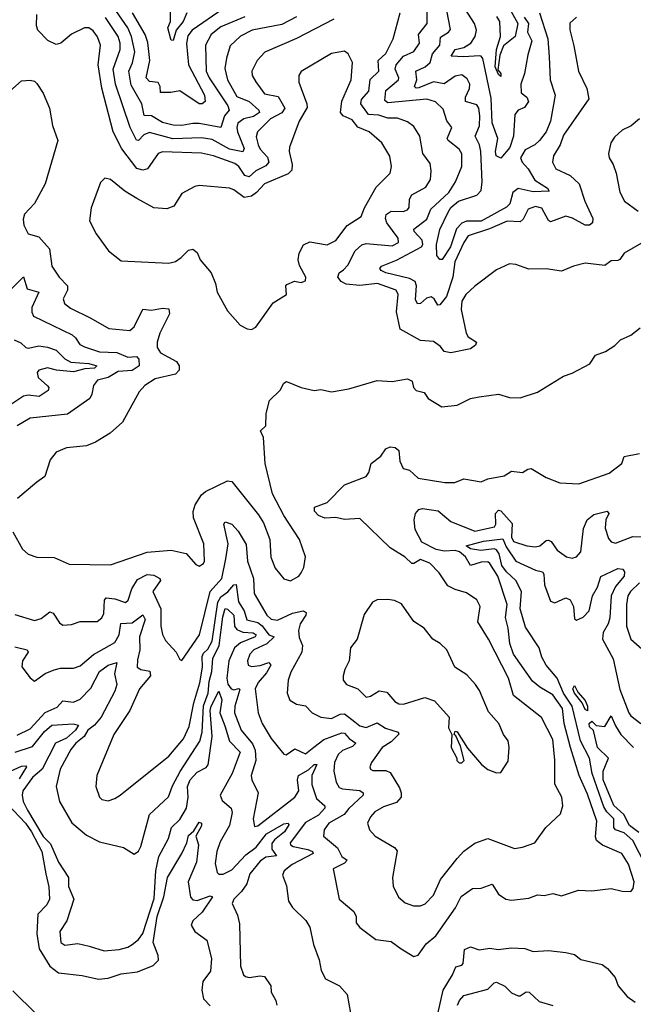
# Model space of a CAD drawing. Extents: x 1268547 to 1425625, y 515768 to 616754.
# Tile 454 of 507: x 1387967 to 1390797, y 581570 to 586113. Entities that reach past the tile are written whole.
import ezdxf

# ---------------------------------------------------------------- set-up
doc = ezdxf.new("R2010")
doc.units = 0

msp = doc.modelspace()

# ---------------------------------------------------------------- linework, layer by layer
at = {"layer": '0CON10XD'}
for points in [[(1389005, 586126.1), (1388895, 586080.4), (1388850.3, 586045), (1388824.2, 585995), (1388827.3, 585875), (1388840.2, 585845), (1388927.3, 585715), (1388932.1, 585695), (1388911.3, 585668.7), (1388895, 585614.6), (1388795, 585633.6), (1388765, 585633.3), (1388715, 585624.8), (1388675, 585626.7), (1388625, 585637.8), (1388575, 585668.9), (1388540.5, 585670.5), (1388529.3, 585725), (1388480.1, 585810.1), (1388469.6, 585875), (1388486.2, 585913.8), (1388497, 585965), (1388483, 586035), (1388465.5, 586075), (1388410, 586155)], [(1388905, 586163), (1388762.5, 586065), (1388742.3, 586037.7), (1388736.6, 586003.4), (1388744.8, 585905), (1388818.9, 585765), (1388822.5, 585735), (1388808, 585725), (1388795, 585724.7), (1388705, 585784.6), (1388663.8, 585776.2), (1388616.4, 585776.4), (1388614.8, 585805), (1388605, 585822.8), (1388565, 585827.9), (1388550, 585845), (1388567.6, 585925), (1388557.8, 586007.8), (1388545.7, 586045), (1388487.6, 586145)], [(1388736.8, 586145), (1388720.9, 586105), (1388688.7, 586065), (1388675, 586016.7), (1388665, 586017.5), (1388663.6, 586023.6), (1388650.5, 586075), (1388661.8, 586105), (1388662.7, 586165)], [(1390835, 585082.2), (1390754.3, 585035), (1390735, 585006.7), (1390725, 585001.2), (1390695, 585000), (1390665, 584979.2), (1390575, 584989.2), (1390520, 584975), (1390465, 584953.1), (1390395, 584962.9), (1390315, 584960.9), (1390255, 584983.1), (1390225, 584985.7), (1390165, 584959.2), (1390065, 584882.5), (1390024.6, 584845.4), (1390005, 584813.3), (1390002, 584775), (1390025, 584666.2), (1390035, 584650), (1390072.9, 584625), (1390069.1, 584610.9), (1390046.2, 584593.8), (1389955, 584575.7), (1389925, 584582.5), (1389907.1, 584605), (1389875, 584628.1), (1389815, 584631.9), (1389720.6, 584685), (1389705.2, 584765), (1389712.7, 584845), (1389702.2, 584865), (1389616.7, 584895), (1389535, 584886.1), (1389472, 584892), (1389449.6, 584905), (1389434.4, 584925), (1389440, 584945), (1389459.3, 584959.3), (1389480.5, 584979.5), (1389514, 585046), (1389545, 585074), (1389565, 585079.4), (1389685, 585070), (1389713.6, 585085), (1389712.7, 585105), (1389659.5, 585175), (1389653.2, 585195), (1389656.8, 585213.2), (1389680.5, 585229.5), (1389735, 585228.4), (1389755, 585235.4), (1389763.6, 585246.4), (1389764.2, 585285), (1389774.6, 585305), (1389840.5, 585339.5), (1389861.2, 585375), (1389864.6, 585414.6), (1389859.8, 585449.8), (1389825.2, 585495.2), (1389811.5, 585575), (1389785, 585619.4), (1389755, 585641.5), (1389708.4, 585658.4), (1389665, 585659), (1389622.9, 585672.9), (1389575, 585674.8), (1389540, 585725), (1389543.8, 585745), (1389576.6, 585783.4), (1389583.4, 585836.6), (1389623.3, 585875), (1389619.8, 585925), (1389655, 585956.2), (1389689.6, 586025), (1389720.7, 586145)], [(1390534.2, 586125), (1390503.2, 586096.8), (1390504.5, 586065.5), (1390521.8, 585991.8), (1390544.5, 585875), (1390581.8, 585795), (1390591.7, 585748.3), (1390475, 585580), (1390458.9, 585535), (1390428.9, 585485), (1390423.8, 585455), (1390440, 585425), (1390505, 585393.8), (1390547.5, 585355), (1390572.5, 585275), (1390609.3, 585195), (1390608.8, 585175), (1390595, 585165.4), (1390575, 585165.3), (1390516.6, 585196.6), (1390485, 585206), (1390415, 585179.3), (1390405, 585186.4), (1390375, 585243.8), (1390345, 585250.4), (1390312.1, 585237.9), (1390288.2, 585191.8), (1390275, 585180.3), (1390215, 585183.6), (1390132.6, 585147.4), (1390035.5, 585115), (1390015, 585085.4), (1389973.6, 584995), (1389964.3, 584925), (1389935, 584835.4), (1389905, 584796.4), (1389895, 584795.6), (1389878.8, 584825), (1389865, 584833.8), (1389842.3, 584827.7), (1389815, 584802.7), (1389801.2, 584801.2), (1389791.8, 584821.8), (1389797.3, 584885), (1389791.3, 584905), (1389765, 584918.8), (1389654.5, 584945), (1389634.4, 584955), (1389628.1, 584965), (1389635.7, 584975), (1389705, 585002.6), (1389819.8, 585065), (1389825.5, 585075), (1389822.4, 585095), (1389785.3, 585135), (1389783.8, 585146.2), (1389845, 585192.5), (1389862.3, 585237.7), (1389945.2, 585315), (1389976.2, 585365), (1390005.8, 585435), (1390005, 585493.3), (1389993.8, 585515), (1389942.3, 585555), (1389937.8, 585565), (1389959.2, 585615), (1389936.4, 585646.4), (1389919.5, 585699.5), (1389883.6, 585733.6), (1389845, 585746.1), (1389665, 585729.1), (1389649.9, 585739.9), (1389655, 585785.5), (1389714.1, 585835), (1389715.8, 585845), (1389697.7, 585885), (1389703.4, 585905), (1389736.6, 585945), (1389785, 585966), (1389810.6, 586005), (1389805.9, 586045), (1389845.3, 586095), (1389845.3, 586155)], [(1390363.5, 586145), (1390402.2, 586025), (1390409, 585941), (1390413.3, 585835), (1390435.5, 585764.5), (1390415, 585644.3), (1390395.3, 585595), (1390364.7, 585555), (1390342.1, 585535), (1390297.2, 585512.8), (1390276.8, 585475), (1390284.7, 585455), (1390311.2, 585425), (1390342.8, 585372.8), (1390400.6, 585335), (1390409.2, 585320.8), (1390335, 585319), (1390265, 585334.5), (1390240.8, 585315), (1390226.4, 585263.6), (1390212.4, 585247.6), (1390095, 585183.1), (1390027.2, 585182.8), (1390005.5, 585174.5), (1389981.7, 585148.3), (1389953.9, 585065), (1389915, 585005.8), (1389905, 585006.2), (1389890, 585025), (1389888.7, 585075), (1389904.1, 585145), (1389942.2, 585225), (1389955, 585245.6), (1389990.8, 585275), (1390075, 585302.9), (1390095.3, 585325), (1390099.7, 585365), (1390093.8, 585505), (1390087.7, 585535), (1390066.9, 585575), (1390086.6, 585623.4), (1390089.3, 585669.3), (1390084.1, 585704.1), (1390075, 585719.1), (1390022, 585735), (1390022.7, 585755), (1390041.8, 585795), (1390043.3, 585815), (1390029.7, 585839.7), (1390005, 585857.7), (1389975, 585851.6), (1389925, 585816.9), (1389875, 585825.8), (1389807.6, 585797.6), (1389795, 585797.1), (1389788.2, 585805), (1389797.9, 585835), (1389793.9, 585875), (1389836, 585895), (1389859.5, 585915), (1389869.8, 585955), (1389904.4, 585995), (1389907.4, 586032.6), (1389944.5, 586055), (1389952.9, 586067.1), (1389937.3, 586155)], [(1390293, 586125), (1390313.7, 586095), (1390309, 586055), (1390329.1, 586015), (1390309.5, 585950.5), (1390295.3, 585865), (1390277.7, 585815), (1390278.7, 585775), (1390305.3, 585755), (1390313.2, 585735), (1390295, 585706.8), (1390265, 585694.5), (1390249.6, 585675), (1390244.8, 585574.8), (1390227, 585523), (1390185, 585474.4), (1390164.3, 585484.3), (1390160.8, 585505), (1390172.2, 585565), (1390145, 585637.5), (1390140.6, 585750.6), (1390103.1, 585933.1), (1390095, 585944.1), (1390085.5, 585945.5), (1390015, 585941.1), (1389956, 585945), (1389975, 585974.6), (1390015, 585984.1), (1390047.5, 586005), (1390067, 586035), (1390073, 586065), (1390064.7, 586095), (1390006.2, 586186.2)], [(1390226.3, 586165), (1390264.2, 586095), (1390251.2, 586035), (1390198.6, 585991.4), (1390181.1, 585948.9), (1390171.7, 585881.7), (1390185.3, 585865), (1390185, 585850.8), (1390175, 585860), (1390160, 585895), (1390165.3, 585975), (1390183.6, 586035), (1390180.5, 586105), (1390167, 586127)], [(1389415.8, 586115), (1389243.9, 586026.1), (1389096.5, 585963.5), (1389062.2, 585925), (1389036.7, 585875), (1389038.2, 585855), (1389055.8, 585825.8), (1389095, 585771.3), (1389158.4, 585758.4), (1389189.4, 585705), (1389175, 585682.7), (1389123.3, 585655), (1389063.2, 585595), (1389057.6, 585572.4), (1389066, 585535), (1389075.3, 585515), (1389108.9, 585478.9), (1389115.3, 585455), (1389101.2, 585438.8), (1389055, 585415.5), (1389025, 585386.9), (1389005, 585394.2), (1388977.6, 585435), (1388959.1, 585449.1), (1388860, 585485), (1388805, 585497.4), (1388625, 585503.5), (1388604.6, 585495), (1388555.7, 585424.3), (1388535, 585418.4), (1388506.4, 585426.4), (1388437.2, 585517.2), (1388398.4, 585595), (1388345, 585796.2), (1388328, 585905), (1388339.3, 585995), (1388325, 586034.3), (1388305, 586061.8), (1388285, 586074.6), (1388265, 586074.6), (1388205, 586046.2), (1388156.2, 586003.8), (1388135, 585998.5), (1388096.3, 586016.4), (1388050, 586065), (1388044.6, 586084.6), (1388046.2, 586136.2)], [(1389244, 586126), (1389175, 586090.7), (1389039.5, 586065), (1388985, 586036.5), (1388937.8, 585992.2), (1388919.7, 585935), (1388913.1, 585886.9), (1388924.8, 585835), (1388968.1, 585758.1), (1389025, 585735.7), (1389070, 585695), (1389072.2, 585685), (1389045, 585666.4), (1388999.7, 585655), (1388972.3, 585635), (1388967.7, 585615), (1388971.3, 585595), (1389002.3, 585517.7), (1388995, 585503.4), (1388935, 585515.1), (1388855, 585559.4), (1388805, 585567.1), (1388673.1, 585563.1), (1388565, 585591.9), (1388538.7, 585581.3), (1388515, 585555.4), (1388505, 585556.2), (1388476.5, 585615), (1388409.2, 585815), (1388398.4, 585885), (1388429.6, 585975), (1388429.5, 586005), (1388420.4, 586035), (1388362.1, 586122.1)], [(1389035, 584682.9), (1389055.4, 584694.6), (1389135, 584806), (1389196.7, 584845), (1389193.8, 584885), (1389198.8, 584891.2), (1389234.1, 584905.9), (1389265, 584900.8), (1389285, 584907.5), (1389285.6, 584925), (1389257.8, 584977.8), (1389250.8, 585005), (1389255, 585036), (1389275, 585074.4), (1389305, 585087.5), (1389385, 585074.6), (1389425, 585094.5), (1389476.6, 585163.4), (1389541.1, 585205), (1389556.9, 585245), (1389610, 585340), (1389675.7, 585405), (1389681.1, 585435), (1389673.6, 585483.6), (1389636.7, 585545), (1389578.1, 585595), (1389526.6, 585616.6), (1389499.9, 585649.9), (1389459, 585669), (1389446.7, 585685), (1389453, 585737), (1389495.9, 585835), (1389502, 585915), (1389482, 585955), (1389465, 585967.5), (1389405, 585956.9), (1389265, 585874), (1389254.3, 585855), (1389253.3, 585825), (1389291.1, 585725), (1389292, 585708), (1389255.5, 585645), (1389211.2, 585525), (1389208.8, 585505), (1389223, 585445), (1389221.7, 585418.3), (1389205, 585401.6), (1389095, 585356), (1389059.2, 585315), (1389035, 585298), (1389002.6, 585292.6), (1388955, 585328.2), (1388935, 585335.4), (1388795, 585346.9), (1388775, 585342.5), (1388715, 585311.2), (1388677.7, 585252.3), (1388645, 585240), (1388585, 585243.9), (1388507.3, 585287.3), (1388450.9, 585320.9), (1388385, 585375.6), (1388358.8, 585381.2), (1388338.8, 585361.2), (1388295.8, 585245), (1388289.2, 585185), (1388319.2, 585125), (1388375.5, 585045.5), (1388435, 585000), (1388655, 584989.4), (1388685, 584997.1), (1388712, 585015), (1388745, 585050), (1388765, 585054), (1388785, 585038.8), (1388798.6, 585005), (1388850, 584945), (1388870, 584895), (1388877.5, 584855), (1388925, 584768.8), (1388983.6, 584703.6), (1389015, 584685.7), (1389035, 584682.9)], [(1387895, 585760), (1387975, 585831.2), (1388015, 585833.8), (1388035, 585828.8), (1388045, 585818.8), (1388075, 585773.8), (1388104.4, 585704.4), (1388118.2, 585625), (1388142.5, 585555), (1388083.5, 585355), (1388035.6, 585265), (1387989.2, 585215), (1387982.3, 585192.3), (1387986, 585165), (1388006.2, 585125), (1388055, 585110.8), (1388104.5, 585055), (1388115.6, 584975), (1388149.2, 584925), (1388186.5, 584885), (1388186.6, 584865), (1388167.9, 584825), (1388173.5, 584803.5), (1388201, 584781), (1388295, 584735.4), (1388378.1, 584688.1), (1388475, 584678.9), (1388495, 584695.7), (1388535, 584777.5), (1388575, 584772.2), (1388625, 584781.5), (1388655, 584778), (1388657.3, 584755), (1388613.1, 584666.9), (1388600, 584625), (1388600, 584600), (1388615.5, 584575), (1388690, 584535), (1388701.8, 584515), (1388701.5, 584495), (1388685, 584476.9), (1388590.8, 584455), (1388544.3, 584425), (1388517.5, 584395), (1388441.4, 584255), (1388384.5, 584205.5), (1388316.2, 584163.8), (1388275, 584146.5), (1388182.6, 584137.4), (1388135, 584117.5), (1388107.6, 584082.4), (1388082.9, 584005), (1388045, 583978.9), (1387957, 583903)], [(1390825, 585655.8), (1390787.3, 585622.7), (1390745, 585602.5), (1390709.1, 585570.9), (1390692.5, 585545), (1390682.5, 585495), (1390685.7, 585475), (1390704.3, 585445), (1390717.1, 585405), (1390735, 585317.5), (1390756.2, 585275), (1390818.9, 585228.9)], [(1387924.2, 584865.8), (1387985, 584925.6), (1388001.5, 584871.5), (1388054.4, 584855), (1388023.3, 584785), (1388022.6, 584762.6), (1388029.6, 584745), (1388208.4, 584658.4), (1388224.8, 584644.8), (1388244, 584614), (1388265, 584603.2), (1388335, 584580), (1388415, 584577.3), (1388465, 584555.2), (1388505, 584558.2), (1388516, 584546), (1388517.9, 584515), (1388485, 584493.7), (1388420.4, 584489.6), (1388375, 584461.2), (1388325, 584449.6), (1388306.4, 584425), (1388300, 584385), (1388290, 584365), (1388186.8, 584293.2), (1388015, 584274.6), (1387955, 584239.5)], [(1389215, 583524.2), (1389253.8, 583545), (1389265, 583560), (1389277.8, 583585), (1389285.4, 583635), (1389256.7, 583715), (1389184.7, 583824.7), (1389133.1, 583925), (1389098.9, 584065), (1389091.2, 584185), (1389076.7, 584215), (1389101.7, 584238.3), (1389104, 584295), (1389118, 584355), (1389167.3, 584402.7), (1389184.4, 584435.6), (1389196.4, 584443.6), (1389265, 584415.8), (1389325, 584402), (1389355, 584406.2), (1389405, 584396.2), (1389485, 584408.8), (1389615, 584448), (1389685, 584444), (1389755, 584456.2), (1389776.7, 584445), (1389783.3, 584415), (1389795, 584402.5), (1389832.3, 584392.3), (1389850, 584365), (1389913.6, 584326.4), (1389985, 584334.3), (1390045, 584364.4), (1390085, 584373.1), (1390174.3, 584384.3), (1390225, 584370), (1390275, 584368.6), (1390355, 584394.2), (1390475, 584468), (1390515, 584481.2), (1390596.7, 584525), (1390622.5, 584565), (1390668.3, 584581.7), (1390711.2, 584608.8), (1390737.5, 584635), (1390785, 584656.7), (1390828.3, 584691.7)], [(1387940.6, 584635), (1387971.7, 584621.7), (1387995, 584600), (1388007, 584597), (1388055, 584608.4), (1388095, 584601.5), (1388135, 584587.5), (1388175, 584547.9), (1388203.2, 584533.2), (1388285, 584526.5), (1388323.1, 584515), (1388311.2, 584505), (1388267.8, 584502.2), (1388215, 584488.2), (1388136.2, 584496.2), (1388095, 584506.6), (1388055, 584495.3), (1388047.3, 584485), (1388051.2, 584461.2), (1388095, 584423.3), (1388100.8, 584415), (1388098, 584402), (1388056.2, 584373.8), (1388005, 584379.5), (1387985, 584374.9), (1387871.9, 584301.9)], [(1387945, 583367.8), (1388035, 583340), (1388065, 583350), (1388105, 583381.1), (1388121.4, 583375), (1388150, 583330), (1388165, 583318.6), (1388205, 583322.2), (1388245, 583336.4), (1388324.6, 583335.4), (1388345, 583353.1), (1388355, 583372.9), (1388358, 583435), (1388365, 583444.5), (1388405, 583440.4), (1388455, 583423.8), (1388467.5, 583435), (1388483.5, 583486.5), (1388509.9, 583530.1), (1388555, 583552.3), (1388585, 583549.3), (1388612.5, 583535), (1388615.3, 583525.3), (1388580.9, 583475), (1388618.1, 583395), (1388617.5, 583315), (1388625, 583276.7), (1388638.6, 583248.6), (1388688.6, 583195), (1388705, 583160), (1388715, 583156.7), (1388795.8, 583275), (1388844.9, 583475.1), (1388899.6, 583535), (1388917.3, 583625), (1388928.4, 583695), (1388908.9, 583785), (1388915, 583795.6), (1388945, 583785.4), (1388975, 583753.5), (1389010.5, 583690.5), (1389017.7, 583615), (1389044.4, 583535), (1389047.4, 583465), (1389106.2, 583365), (1389126.8, 583346.8), (1389155, 583341.9), (1389225, 583374.8), (1389274.6, 583384.6), (1389287.5, 583377.5), (1389285.9, 583365), (1389260.6, 583325), (1389252.3, 583295), (1389255, 583262.5), (1389271.4, 583225), (1389268.2, 583195), (1389217.1, 583102.9), (1389204.5, 583065), (1389200, 583005), (1389212.6, 582972.6), (1389243.3, 582955), (1389285, 582946.5), (1389315.6, 582915), (1389355, 582894.6), (1389405, 582888.7), (1389445, 582907.8), (1389465, 582910), (1389512.5, 582872.5), (1389535.5, 582855), (1389565, 582846.9), (1389615, 582869.1), (1389653.2, 582843.2), (1389712, 582825), (1389715.5, 582815.5), (1389679.1, 582780.9), (1389638.1, 582755), (1389588.6, 582685), (1389580.8, 582665), (1389584, 582655), (1389595, 582648.6), (1389655, 582648.8), (1389675, 582639.4), (1389718.5, 582568.5), (1389726.7, 582545), (1389726, 582525), (1389705, 582500.7), (1389645, 582480.9), (1389605, 582458.2), (1389584.4, 582435), (1389570.8, 582405), (1389579.2, 582375), (1389606.2, 582345), (1389695, 582293.8), (1389707.5, 582277.5), (1389685.4, 582155), (1389689.5, 582115), (1389713.7, 582063.7), (1389745, 582038.1), (1389783.3, 582023.3), (1389815, 582024.6), (1389836.2, 582033.8), (1389875, 582073.3), (1389907.1, 582145), (1389985, 582242.5), (1390015, 582276.9), (1390065, 582312.5), (1390125, 582334.5), (1390248.3, 582288.3), (1390285, 582294.2), (1390342.5, 582315), (1390392.5, 582385), (1390461.3, 582448.7), (1390471.9, 582485), (1390466.7, 582525), (1390434, 582585), (1390433.9, 582696.1), (1390425, 582790.8), (1390373.4, 582893.4), (1390244.6, 582995), (1390220.9, 583075), (1390128.5, 583255), (1390080, 583335), (1390090, 583405), (1390075, 583436), (1390028, 583468), (1389975, 583483.3), (1389941.1, 583501.1), (1389901.1, 583561.1), (1389857.5, 583605), (1389815, 583622.2), (1389785, 583603.3), (1389775, 583603.3), (1389745, 583632.5), (1389675, 583675.7), (1389535, 583811.9), (1389465, 583806.9), (1389425, 583816.3), (1389373.4, 583813.4), (1389344.3, 583824.3), (1389326.9, 583845), (1389326, 583864), (1389385, 583884.6), (1389465, 583966.2), (1389564.7, 584005.3), (1389577.3, 584022.7), (1389587.5, 584065), (1389631.7, 584098.3), (1389655, 584133.1), (1389675, 584142.5), (1389698.5, 584138.5), (1389714.5, 584125), (1389720, 584075), (1389735, 584041.2), (1389765, 584034.2), (1389805, 583996.7), (1389927.8, 583977.8), (1389973, 583977), (1390015, 583994.2), (1390095, 583980), (1390125.9, 583994.1), (1390201.7, 584008.3), (1390235, 584030), (1390285, 584023.3), (1390310.5, 584039.5), (1390325, 584041.2), (1390395, 584000.8), (1390457.5, 583975), (1390545, 583971.4), (1390685, 584020), (1390743.8, 584065), (1390755, 584096.7), (1390825, 584111.2)], [(1388816.2, 583695), (1388767.8, 583815), (1388766.9, 583843.1), (1388776.6, 583875), (1388805, 583920.5), (1388824.3, 583935.7), (1388925, 583984.4), (1388945, 583982.5), (1389068.1, 583828.1), (1389090.5, 583790.5), (1389120, 583715), (1389125, 583632.5), (1389145, 583582), (1389185, 583532.9), (1389215, 583524.2)], [(1387945, 583219.3), (1388000.8, 583205), (1388005.5, 583195), (1387979.6, 583155), (1387977.3, 583127.3), (1388015, 583076.2), (1388035, 583060), (1388083.8, 583096.2), (1388125, 583113.5), (1388155, 583120), (1388215, 583120), (1388245, 583130.9), (1388306.5, 583183.5), (1388405, 583239.7), (1388426.1, 583275), (1388432.8, 583327.2), (1388485, 583329.2), (1388535, 583367.1), (1388544.7, 583345), (1388519, 583265), (1388520.4, 583205), (1388509.3, 583159.3), (1388509.1, 583125), (1388524.8, 583114.8), (1388566.7, 583106.7), (1388570, 583085), (1388519.4, 583025), (1388474.2, 582925.7), (1388400.5, 582815), (1388322.9, 582625), (1388317.5, 582575), (1388334, 582525), (1388345, 582514), (1388375, 582509.2), (1388405, 582518.6), (1388430.8, 582535), (1388655, 582714), (1388722.9, 582795), (1388748.6, 582851.4), (1388769.9, 582960.1), (1388797, 583053), (1388810, 583125), (1388808.6, 583175), (1388815, 583190), (1388835, 583208.8), (1388854, 583245), (1388879.8, 583425), (1388895, 583449.3), (1388927.1, 583472.9), (1388955, 583504.6), (1388965, 583506.5), (1388976.4, 583426.4), (1389002.4, 583385), (1389013.6, 583343.6), (1389065, 583331.1), (1389085.3, 583315.3), (1389115, 583274.8), (1389140.8, 583265), (1389107.2, 583232.8), (1389046.1, 583205), (1389028.8, 583185), (1389017.5, 583155), (1389020, 583135), (1389035, 583128.9), (1389075, 583133), (1389115, 583146.8), (1389124.7, 583135), (1389105, 583099.8), (1389066.2, 583055), (1389053.1, 583025), (1389067.1, 582915), (1389084.2, 582865), (1389126.4, 582796.4), (1389185, 582724), (1389195, 582720.8), (1389235, 582748.8), (1389285, 582724.7), (1389323.7, 582756.3), (1389368.7, 582791.3), (1389453, 582823), (1389465, 582820), (1389485.4, 582795.4), (1389516.4, 582775), (1389501.3, 582758.7), (1389455, 582740), (1389435, 582722.3), (1389418.8, 582685), (1389416, 582645), (1389426.6, 582595), (1389440.1, 582570.1), (1389455, 582563.2), (1389535.5, 582555.5), (1389550.8, 582545), (1389551.3, 582535), (1389485, 582473.5), (1389463.8, 582446.2), (1389391.8, 582405), (1389371.2, 582375), (1389367.5, 582345), (1389431.6, 582291.6), (1389452.3, 582252.3), (1389477.1, 582235), (1389465, 582220.4), (1389412.2, 582195), (1389440.4, 582055), (1389507.8, 581997.7), (1389518.5, 581975), (1389519.1, 581945), (1389535, 581924.3), (1389608.5, 581868.5), (1389679.5, 581859.5), (1389726.2, 581826.2), (1389785, 581790), (1389805, 581796.2), (1389841.4, 581848.6), (1389885.6, 581885), (1389976.7, 582015), (1390002.3, 582067.7), (1390055, 582103.3), (1390095, 582105.5), (1390145, 582124), (1390175, 582077.5), (1390209.2, 582055), (1390235, 582050.6), (1390315, 582060), (1390354.6, 582075.4), (1390385, 582071.1), (1390425, 582081.1), (1390465, 582070.6), (1390543.6, 582096.4), (1390605, 582092.5), (1390695, 582104), (1390745, 582092), (1390785, 582090), (1390796.4, 582103.6), (1390800, 582135), (1390775, 582215.6), (1390742.9, 582265), (1390654, 582304), (1390626.5, 582325), (1390622.6, 582342.6), (1390628, 582415), (1390585, 582540), (1390547, 582625), (1390506.2, 582755), (1390478.4, 582865), (1390469.3, 582935), (1390425, 582997.4), (1390365, 583032.6), (1390331.1, 583061.1), (1390243.5, 583185), (1390227.6, 583235), (1390220.2, 583305), (1390207.7, 583355), (1390214.3, 583415), (1390171.5, 583545), (1390135, 583603.8), (1390125, 583610.5), (1390095, 583610), (1390045, 583594.3), (1390022.7, 583635), (1389995, 583657.4), (1389975, 583663.5), (1389925, 583660.9), (1389888.1, 583668.1), (1389821.8, 583701.8), (1389791, 583761), (1389786, 583805), (1389791.5, 583835), (1389806.9, 583853.1), (1389825, 583857.7), (1389896.3, 583846.3), (1389955, 583797.2), (1390065, 583753.1), (1390156.7, 583773.3), (1390161.9, 583785), (1390161.1, 583835), (1390175, 583849), (1390185, 583846.7), (1390237.7, 583787.7), (1390234.5, 583724.5), (1390244.7, 583705), (1390305, 583684.7), (1390345, 583680.4), (1390365, 583684.5), (1390395, 583710), (1390405, 583711.8), (1390417.3, 583705), (1390445, 583664.4), (1390488.8, 583635), (1390515, 583627.5), (1390535, 583633.8), (1390555, 583656.7), (1390566.5, 583765), (1390583.8, 583805), (1390615, 583829.6), (1390675.4, 583845.4), (1390684.2, 583835), (1390669.6, 583805), (1390666.4, 583766.4), (1390681.7, 583718.3), (1390695, 583704.3), (1390715, 583698.1), (1390795, 583728.9), (1390875, 583725.4)], [(1387935, 583750), (1387979.8, 583669.8), (1388005, 583646.7), (1388045, 583633.5), (1388125, 583631.1), (1388195, 583600), (1388385, 583596.9), (1388555, 583656.2), (1388665, 583665.6), (1388735, 583649.2), (1388778.8, 583598.8), (1388795, 583592), (1388815, 583604), (1388818.5, 583615), (1388816.2, 583695)], [(1390882.2, 582155), (1390794.2, 582325), (1390755, 582361.1), (1390715, 582374.3), (1390706.5, 582385), (1390706.4, 582425), (1390675, 582457.5), (1390661.2, 582481.2), (1390606.3, 582635), (1390593.9, 582705), (1390553.1, 582785), (1390515.3, 582945), (1390474.7, 583004.7), (1390445, 583073.8), (1390394, 583135), (1390375, 583172), (1390362.9, 583215), (1390299.2, 583309.2), (1390274.4, 583394.4), (1390280.4, 583475), (1390254.4, 583525), (1390212.3, 583565), (1390190.2, 583595), (1390177.6, 583647.6), (1390165, 583667.2), (1390155, 583670.7), (1390093.3, 583663.4), (1390045, 583671.8), (1390026.5, 583685), (1390105, 583706.1), (1390195, 583717.7), (1390210.1, 583680.1), (1390255, 583614.8), (1390345, 583572.4), (1390377.6, 583565), (1390383.3, 583555), (1390387.2, 583505), (1390415, 583430), (1390435, 583421.9), (1390485, 583445.8), (1390505, 583436), (1390520, 583405), (1390525, 583347.5), (1390535, 583341.4), (1390565, 583355.4), (1390592.4, 583385), (1390607.8, 583455), (1390632, 583495), (1390646.7, 583543.3), (1390725, 583580.9), (1390748, 583578), (1390756.7, 583565), (1390754.3, 583545.7), (1390715, 583497.5), (1390693.9, 583453.9), (1390687.8, 583352.2), (1390680.2, 583325), (1390657.5, 583285), (1390654.8, 583254.8), (1390703.6, 583163.6), (1390735, 583021.9), (1390775.3, 582915), (1390785, 582900.7), (1390830.9, 582865)], [(1390825.8, 583515), (1390784.1, 583475), (1390771.9, 583455), (1390765.2, 583415), (1390764.7, 583315), (1390785, 583254.2), (1390965, 583096.2)], [(1390165, 582638), (1390185, 582640), (1390218.8, 582691.2), (1390224.5, 582755), (1390219.5, 582785), (1390198.6, 582815), (1390176.9, 582865), (1390128.4, 582918.4), (1390086.9, 583016.9), (1390068.8, 583045), (1390029.4, 583089.4), (1389974, 583125), (1389937.1, 583205), (1389906.2, 583235), (1389871.4, 583255), (1389831.4, 583305), (1389785, 583336), (1389727.2, 583417.2), (1389695, 583433.1), (1389665, 583437.8), (1389615, 583435.8), (1389593.8, 583425), (1389555, 583367.5), (1389523.5, 583255), (1389492.7, 583215), (1389486.2, 583153.8), (1389465.5, 583114.5), (1389458.1, 583085), (1389459.2, 583065), (1389474.2, 583045), (1389526, 583025), (1389565, 582987.5), (1389585, 582991.1), (1389624.7, 583015.3), (1389660.2, 583010.2), (1389697.4, 582967.4), (1389715, 582955.7), (1389737.5, 582955), (1389835, 582985.8), (1389879.8, 582969.8), (1389947.5, 582895), (1389943.8, 582845), (1389960, 582815), (1389956.2, 582755), (1389982.5, 582705), (1389982.5, 582695), (1389994.1, 582684.1), (1390005, 582683.3), (1390016.2, 582695), (1390000, 582760), (1389978.3, 582808.3), (1389970, 582815), (1389975, 582830), (1389985, 582827.5), (1390031.9, 582751.9), (1390096, 582676), (1390125, 582652.5), (1390165, 582638)], [(1387955, 582811.9), (1388015, 582840.8), (1388084.4, 582915.6), (1388139.7, 582940.3), (1388165, 582969.5), (1388215, 582964.1), (1388245, 582977.7), (1388295, 583028), (1388335, 583105.8), (1388375, 583134.8), (1388415, 583147.1), (1388404.1, 583094.1), (1388414.6, 583045), (1388405.8, 583015), (1388342.6, 582895), (1388311.9, 582858.1), (1388281.6, 582835), (1388263.4, 582805), (1388225.5, 582774.5), (1388201.9, 582745), (1388152.7, 582655), (1388134.6, 582575), (1388149.6, 582505), (1388207.7, 582407.7), (1388275, 582350), (1388335, 582319.5), (1388445, 582293.8), (1388495, 582262.5), (1388513.9, 582276.1), (1388525, 582297.5), (1388565.4, 582445), (1388653.3, 582526.7), (1388671.7, 582578.3), (1388706.9, 582643.1), (1388796.9, 582783.1), (1388808.3, 582825), (1388813.9, 582946.1), (1388835.7, 583005), (1388841, 583059), (1388852.5, 583105), (1388857.7, 583165), (1388886.5, 583225), (1388903, 583357), (1388915, 583395.3), (1388925, 583392.7), (1388954.3, 583365), (1388957.6, 583315), (1388968.6, 583298.6), (1388995, 583287.4), (1389043.9, 583283.9), (1389056.9, 583275), (1389053.2, 583265), (1388985, 583237.8), (1388957.1, 583215), (1388930.9, 583155), (1388922.1, 583075), (1388927.1, 583047.1), (1388941.4, 583025), (1388955, 583021.3), (1388977, 583027), (1388982.5, 583022.5), (1388958.2, 582945), (1388957.4, 582915), (1388988.2, 582835), (1389041.1, 582771.1), (1389053, 582743), (1389055.9, 582695), (1389034.6, 582625), (1389037.5, 582605), (1389067.2, 582545), (1389043.1, 582425), (1389050, 582390), (1389065, 582393.5), (1389235.1, 582524.9), (1389253.4, 582555), (1389247.2, 582605), (1389252.2, 582625), (1389298.6, 582651.4), (1389325, 582676.7), (1389336.9, 582676.9), (1389314.2, 582625.8), (1389314.6, 582584.6), (1389335, 582519.5), (1389373.3, 582485), (1389373.8, 582475), (1389345, 582443.1), (1389285, 582408.2), (1389214.6, 582314.6), (1389215.5, 582305), (1389228.1, 582298.1), (1389295, 582283.2), (1389316.9, 582275), (1389319.6, 582265), (1389223.9, 582215), (1389187.1, 582185), (1389179.4, 582165), (1389196.4, 582116.4), (1389206, 582045), (1389225, 582016.2), (1389287, 581957), (1389305.4, 581925.4), (1389321.1, 581845), (1389348.5, 581775), (1389357.5, 581725), (1389377.4, 581687.4), (1389442, 581655), (1389476.9, 581615), (1389499.4, 581485)], [(1387946.5, 582733.5), (1388025, 582758.8), (1388080.9, 582829.1), (1388115, 582857.8), (1388213.7, 582863.7), (1388237.3, 582857.3), (1388224.1, 582835), (1388182.5, 582797.5), (1388131.3, 582775), (1388070.3, 582655), (1388025, 582616.8), (1387980.7, 582555), (1387977.5, 582535), (1387983.1, 582505), (1388002.8, 582465), (1388075, 582344.7), (1388109.4, 582309.4), (1388145.9, 582225.9), (1388191.2, 582155), (1388192.5, 582112.5), (1388215.6, 582055), (1388184.3, 581955), (1388152.2, 581905), (1388157.1, 581855), (1388175, 581842.9), (1388235, 581850), (1388287.7, 581837.7), (1388357, 581817), (1388425, 581822), (1388465, 581833.1), (1388485, 581845.4), (1388515, 581869.1), (1388535, 581896.4), (1388587.4, 582057.4), (1388594.9, 582185), (1388607.7, 582252.3), (1388652.8, 582335), (1388667.2, 582385), (1388705, 582422.5), (1388735.3, 582474.7), (1388743.8, 582525), (1388741, 582575), (1388753.6, 582605), (1388785, 582640.9), (1388827.3, 582662.7), (1388835.7, 582674.3), (1388853.8, 582805), (1388845.4, 582925), (1388850.1, 582945), (1388885, 583013.8), (1388899, 582975), (1388890, 582915), (1388913.5, 582855), (1388933.8, 582783.8), (1388983.1, 582733.1), (1388947.1, 582635), (1388891.2, 582535), (1388900.1, 582510.1), (1388941.8, 582475), (1388946.1, 582455), (1388934.1, 582395), (1388891.2, 582318.8), (1388875.6, 582275), (1388868.7, 582218.7), (1388877.5, 582177.5), (1388885, 582170.4), (1388905, 582170.3), (1388945, 582190), (1389010.3, 582259.7), (1389057.3, 582295), (1389105, 582355.7), (1389185, 582401.9), (1389205.3, 582405.3), (1389207.2, 582397.2), (1389187.7, 582365), (1389141.3, 582328.7), (1389128.9, 582311.1), (1389129.3, 582285), (1389150.4, 582255), (1389101.9, 582248.1), (1389075, 582230.6), (1389028.3, 582171.7), (1389013.7, 582125), (1388989.4, 582090.6), (1388954.7, 582055), (1388946.2, 582035), (1388971.5, 581981.5), (1388981.1, 581941.1), (1388984.3, 581745), (1388998.8, 581705), (1389007.9, 581697.9), (1389025, 581693.1), (1389075, 581701.1), (1389095, 581697.5), (1389124.3, 581655), (1389126, 581625), (1389148, 581588), (1389152.5, 581565)], [(1390585, 582924), (1390575, 582929.2), (1390560.9, 582960.9), (1390524.6, 583005), (1390518, 583025), (1390525, 583040), (1390540.6, 583010.6), (1390575, 582971.2), (1390585.4, 582944.6), (1390585, 582924)], [(1390822.7, 582362.7), (1390779.5, 582395), (1390753, 582445), (1390707.5, 582487.5), (1390657.8, 582605), (1390658.1, 582645), (1390682.7, 582705), (1390631.1, 582755), (1390612.3, 582832.3), (1390595, 582849.4), (1390592.7, 582865), (1390605, 582876), (1390625.4, 582855.4), (1390665, 582852), (1390695, 582900), (1390714.8, 582854.8), (1390739.1, 582815), (1390797, 582755)], [(1387925, 582645.1), (1387975, 582668.4), (1387995, 582669.4), (1387997.7, 582665), (1387965, 582609.4)], [(1387911.8, 582491.8), (1387994.2, 582405), (1388020.5, 582365), (1388068.4, 582275), (1388087.7, 582172.3), (1388101.3, 582111.4), (1388103.5, 582055), (1388091.4, 582028.6), (1388049.8, 581985), (1388045.8, 581895), (1388056.5, 581825), (1388105.3, 581745), (1388145, 581714.3), (1388255, 581702.7), (1388330, 581685), (1388375, 581690.6), (1388435, 581710.3), (1388510.4, 581719.6), (1388581.9, 581748.1), (1388606.9, 581773.1), (1388604.7, 581795), (1388582.5, 581855), (1388600.4, 581975), (1388632.2, 582065), (1388648.3, 582155), (1388714.9, 582265.1), (1388738.1, 582315), (1388745, 582347.9), (1388769.8, 582370.2), (1388795, 582410), (1388805.8, 582405), (1388805, 582392.5), (1388779.2, 582345), (1388791.1, 582305), (1388781.9, 582225), (1388743.1, 582135), (1388754.3, 582064.3), (1388765, 582052.1), (1388785, 582048.8), (1388845, 582070.5), (1388856.2, 582066.2), (1388808.7, 581995), (1388764.5, 581955), (1388757.3, 581935), (1388775, 581905.5), (1388830, 581865), (1388851.1, 581781.1), (1388846.8, 581723.2), (1388811.5, 581675), (1388806.6, 581635), (1388814, 581595), (1388845, 581562.9)], [(1389895, 581526), (1389919.2, 581635), (1389962.9, 581705), (1389977.8, 581742.2), (1390005, 581750.9), (1390011.3, 581758.7), (1390017.9, 581822.1), (1390045, 581835.6), (1390085, 581821.5), (1390135, 581828.2), (1390172.7, 581822.7), (1390235, 581830), (1390296.5, 581826.5), (1390335, 581813.6), (1390405, 581818), (1390485, 581809.4), (1390525, 581799.4), (1390555, 581776), (1390653.1, 581753.1), (1390678, 581735), (1390713.3, 581693.3), (1390727.1, 581655), (1390768.8, 581605), (1390805, 581578.8)], [(1389985.7, 581565), (1389995, 581587.1), (1390015, 581610), (1390125, 581640), (1390155, 581669.4), (1390165, 581672.3), (1390203.7, 581653.6), (1390235, 581622.2), (1390265, 581608.1), (1390275, 581608.6), (1390302.7, 581627.3), (1390316.4, 581626.4), (1390362.5, 581582.5), (1390424.7, 581564.7)], [(1388043, 581525), (1387935, 581632.4)]]:
    msp.add_lwpolyline(points, dxfattribs=at)

doc.saveas('drawing.dxf')
